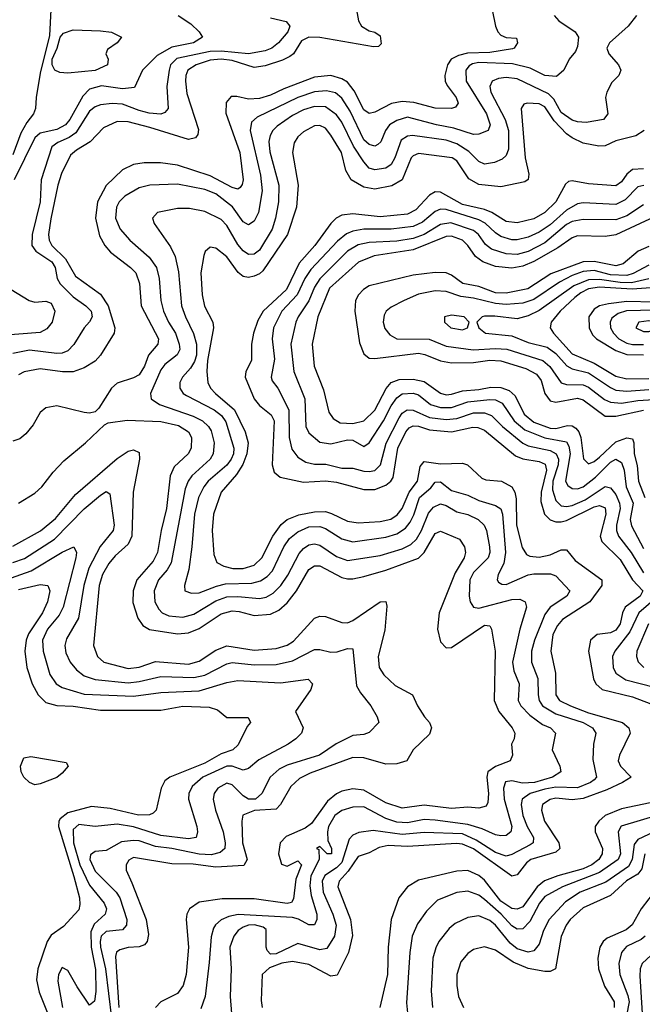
# Model space of a CAD drawing. Header units: inches. Extents: x 990535 to 1117859, y 769386 to 892122.
# Tile 579 of 656: x 1080815 to 1083086, y 813661 to 817254. Entities that reach past the tile are written whole.
import ezdxf

# ---------------------------------------------------------------- set-up
doc = ezdxf.new("R2010")
doc.units = ezdxf.units.IN
doc.header["$MEASUREMENT"] = 0
doc.layers.add('B0881', color=7, linetype='Continuous')

msp = doc.modelspace()

# ---------------------------------------------------------------- linework, layer by layer
at = {"layer": 'B0881', "color": 5}
for points, elevation in [([(1082538.6, 817290), (1082550.1, 817230.2), (1082559, 817210), (1082570, 817198), (1082590, 817188.6), (1082626.7, 817186.7), (1082631, 817170), (1082618.3, 817150), (1082612.1, 817147.9), (1082530, 817133.8), (1082448, 817132), (1082416, 817124), (1082388.9, 817110), (1082375.5, 817090), (1082365.2, 817050), (1082366.6, 817030), (1082373.6, 817013.6), (1082406.7, 816970), (1082414, 816950), (1082404.8, 816935.2), (1082390.5, 816929.5), (1082330, 816931.2), (1082252.4, 816952.4), (1082210, 816955.9), (1082171.3, 816948.7), (1082110, 816917.2), (1082090, 816912.3), (1082070, 816925.4), (1082034.5, 816994.5), (1082010, 817026.2), (1081990, 817038.7), (1081950, 817049.9), (1081890, 817043.9), (1081778.2, 817001.8), (1081730, 816978.1), (1081690, 816966.2), (1081650, 816964.1), (1081606.3, 816973.7), (1081586.5, 816973.5), (1081568, 816952), (1081567.1, 816912.9), (1081618.3, 816770), (1081630.1, 816670.1), (1081626.8, 816653.2), (1081618.7, 816641.3), (1081610, 816635.2), (1081590, 816642.2), (1081510, 816684.7), (1081390, 816723.6), (1081328.1, 816731.9), (1081268.5, 816731.5), (1081230, 816726.2), (1081190, 816706.5), (1081130, 816649.5), (1081098.4, 816590), (1081091.5, 816530), (1081105.4, 816465.4), (1081125.6, 816430), (1081146.2, 816406.2), (1081219.5, 816350), (1081238.9, 816330), (1081252, 816292), (1081257.6, 816210), (1081321.7, 816090), (1081319.3, 816070), (1081284.5, 816030), (1081270, 815989.2), (1081250, 815958.5), (1081230, 815946.7), (1081170, 815927.7), (1081149.7, 815910), (1081104, 815836), (1081090, 815822.8), (1081070, 815818.5), (1081050, 815820.9), (1080950, 815845.3), (1080910, 815837.8), (1080890, 815820.2), (1080864.2, 815775.8), (1080837.5, 815742.5), (1080815.1, 815724.9), (1080790, 815716)], 2720), ([(1080927.8, 817290), (1080923.6, 817196.4), (1080890, 817059.3), (1080874.4, 816970), (1080872.4, 816930), (1080865.3, 816910), (1080840.6, 816879.4), (1080819.4, 816840.6), (1080790, 816760.7)], 2620), ([(1081392.4, 817270), (1081439, 817239), (1081469.4, 817209.4), (1081481.2, 817190), (1081448.4, 817170), (1081370, 817154.2), (1081316.2, 817123.8), (1081262.6, 817070), (1081233.8, 817006.2), (1081190, 817002.2), (1081113.1, 817013.1), (1081070, 817000.9), (1081044.9, 816975.1), (1080997.6, 816890), (1080981.7, 816870), (1080950, 816853.4), (1080890, 816840.1), (1080870, 816823), (1080794.5, 816670)], 2640), ([(1082043.6, 817290), (1082050.3, 817250), (1082062, 817230), (1082090, 817213.2), (1082110, 817209.1), (1082130, 817194.9), (1082133.7, 817166.3), (1082123.4, 817156.6), (1082105.4, 817154.6), (1081910, 817189.7), (1081870, 817190.7), (1081843.2, 817176.8), (1081813, 817130), (1081800.1, 817119.9), (1081773.4, 817106.6), (1081710, 817085.9), (1081670, 817080.1), (1081590, 817104.7), (1081550, 817109.7), (1081510, 817106), (1081458.4, 817090), (1081427.9, 817070), (1081420.5, 817050), (1081419.3, 817030), (1081425, 816985), (1081466.5, 816853.5), (1081464.6, 816835.4), (1081456.6, 816823.4), (1081430, 816816.9), (1081290, 816861.2), (1081210, 816880.9), (1081170, 816882.2), (1081120.9, 816859.1), (1081071.3, 816808.7), (1081021.7, 816778.3), (1081000.7, 816759.3), (1080967.5, 816692.5), (1080953.7, 816650), (1080927.8, 816527.8), (1080920.1, 816470), (1080922.1, 816450), (1080932.2, 816430), (1080981.3, 816381.3), (1081018.4, 816318.4), (1081110, 816252.6), (1081137.1, 816210), (1081161.5, 816130), (1081159.8, 816110), (1081109.6, 816030), (1081090, 816008.6), (1081050, 815983.9), (1081010, 815969.2), (1080971.2, 815968.8), (1080890, 815979.9), (1080831.4, 815968.6), (1080810, 815958.1)], 2680), ([(1082764.5, 817270), (1082781.6, 817250), (1082841.2, 817210), (1082852.8, 817190), (1082850, 817156), (1082841.8, 817138.1), (1082819.5, 817110), (1082800.3, 817070), (1082773.4, 817046.6), (1082730, 817049.9), (1082677.2, 817077.2), (1082613, 817093), (1082490, 817097.6), (1082466.8, 817093.2), (1082454.2, 817085.8), (1082441.8, 817070), (1082443.8, 817030), (1082517.3, 816910), (1082531.3, 816870), (1082523.2, 816850), (1082490, 816835.9), (1082470, 816835.7), (1082398.5, 816858.5), (1082335, 816870), (1082230, 816898.5), (1082190, 816886.6), (1082163.8, 816870), (1082148.8, 816850), (1082131.6, 816808.4), (1082121.3, 816798.7), (1082110, 816793.1), (1082090, 816798.1), (1082070, 816815.3), (1082020.6, 816920.6), (1081990, 816967.7), (1081967.2, 816987.2), (1081934.2, 816994.2), (1081890, 816990.7), (1081829.3, 816970.7), (1081681.3, 816898.7), (1081660.3, 816879.7), (1081655.3, 816850), (1081693.1, 816686.9), (1081699, 816630), (1081685.6, 816550), (1081670, 816518.4), (1081650, 816505.6), (1081630, 816516.3), (1081590.7, 816570.7), (1081530, 816619.1), (1081490, 816633.9), (1081390, 816654.5), (1081290, 816650.3), (1081250, 816640.1), (1081197.9, 816610), (1081178.2, 816590), (1081168, 816570), (1081164.3, 816530), (1081181.6, 816490), (1081216.4, 816450), (1081287.6, 816387.6), (1081313.3, 816350), (1081323.5, 816310), (1081329.7, 816230), (1081339.9, 816190), (1081357.1, 816150), (1081382.6, 816110), (1081396.4, 816070), (1081398.9, 816050), (1081389.1, 816030.9), (1081343.8, 815996.2), (1081330, 815976.5), (1081292, 815890), (1081294.5, 815870), (1081325, 815850), (1081447.8, 815807.8), (1081481.4, 815790), (1081503.1, 815770), (1081513.4, 815753.4), (1081523.9, 815710), (1081520.5, 815670), (1081509.7, 815650), (1081442.9, 815590), (1081429.3, 815570.6), (1081417.9, 815542.1), (1081367.3, 815272.7), (1081353.3, 815246.7), (1081321.5, 815210), (1081304.9, 815170), (1081307.9, 815130), (1081322.5, 815102.5), (1081334.4, 815090), (1081358.3, 815078.3), (1081410, 815073.6), (1081450, 815084.5), (1081530, 815133.2), (1081570, 815147.5), (1081610, 815149.3), (1081690, 815141.9), (1081713.3, 815146.7), (1081739, 815161), (1081767.7, 815190), (1081792.5, 815227.5), (1081833.7, 815306.3), (1081850, 815325), (1081870, 815337.4), (1081890, 815341.4), (1081910, 815337), (1081970, 815295.1), (1082010, 815281), (1082130, 815299.1), (1082210, 815323.5), (1082241.2, 815338.8), (1082262, 815358), (1082280.5, 815390), (1082306.6, 815453.4), (1082324.3, 815475.7), (1082350, 815487.2), (1082370, 815481.7), (1082410, 815458.5), (1082450, 815448.4), (1082487.8, 815430), (1082509.5, 815410), (1082517.1, 815390), (1082529.1, 815330), (1082530.1, 815310), (1082524.3, 815290), (1082470, 815236.7), (1082456.7, 815210), (1082454.1, 815150), (1082458.3, 815130), (1082470, 815110.2), (1082490, 815106.7), (1082610, 815138.6), (1082639.1, 815139.1), (1082658.7, 815130), (1082663.8, 815110), (1082639, 815030), (1082612.5, 814910), (1082617.9, 814877.9), (1082637.2, 814830), (1082632.9, 814770), (1082643.1, 814750), (1082675.9, 814715.9), (1082722.5, 814682.5), (1082751, 814670), (1082769.4, 814650), (1082757.7, 814590), (1082785, 814530), (1082789.3, 814510), (1082759, 814490), (1082692.2, 814470), (1082648.4, 814468.4), (1082610, 814477.1), (1082586.8, 814473.2), (1082579.9, 814450), (1082582.3, 814410), (1082610.1, 814310), (1082606.1, 814290), (1082590, 814277.6), (1082570, 814275.6), (1082550, 814279.9), (1082501.6, 814301.6), (1082450, 814317.1), (1082330, 814333.2), (1082290, 814336), (1082230, 814323.4), (1082190, 814326), (1082150, 814339.3), (1082070, 814381.9), (1082030, 814380.9), (1081990, 814368.5), (1081963.9, 814350), (1081941.1, 814310), (1081937.1, 814290), (1081938.7, 814258.7), (1081952.8, 814230), (1081952.1, 814210), (1081936, 814210), (1081910, 814236.9), (1081897.3, 814230), (1081905.8, 814225.8), (1081907.3, 814190), (1081877.2, 814130), (1081873.4, 814093.4), (1081877.6, 814057.6), (1081898.3, 813990), (1081898.4, 813970), (1081890, 813950.8), (1081870, 813950.9), (1081831.8, 813971.8), (1081810, 813978.4), (1081611.2, 813988.8), (1081578, 813982), (1081550.1, 813969.9), (1081528.7, 813951.3), (1081521.3, 813938.7), (1081512.7, 813907.3), (1081506.5, 813813.5), (1081490.9, 813689.1), (1081476, 813644)], 2740), ([(1083064.3, 817270), (1083034.3, 817230), (1082965.9, 817170), (1082956.3, 817150), (1082963.5, 817130), (1082999.8, 817090), (1083008.3, 817070), (1083000.9, 817050), (1082974.8, 817025.2), (1082956.3, 816990), (1082952.2, 816970), (1082960.6, 816910), (1082944.9, 816890), (1082880.8, 816879.2), (1082850, 816881.2), (1082830, 816887.7), (1082790, 816915.5), (1082763.9, 816963.9), (1082744.1, 816984.1), (1082630, 817038.6), (1082590, 817043.3), (1082561, 817039), (1082538, 817030), (1082530.1, 817009.9), (1082533.3, 816990), (1082585.7, 816890), (1082597.8, 816850), (1082598.2, 816781.8), (1082590, 816758.5), (1082574.9, 816745.1), (1082547.3, 816732.7), (1082510, 816727.2), (1082490, 816736.6), (1082453, 816773), (1082410, 816801.5), (1082370, 816814.8), (1082248.3, 816831.7), (1082230, 816829.6), (1082205.8, 816814.2), (1082183.3, 816750), (1082170, 816726.2), (1082150, 816712), (1082110, 816705.8), (1082090, 816712.3), (1082070, 816734.9), (1082032.6, 816792.6), (1081990, 816879.9), (1081970, 816907.2), (1081930, 816936.1), (1081890, 816937.2), (1081850, 816925.3), (1081810, 816904.6), (1081754.1, 816865.9), (1081737.8, 816850), (1081728.3, 816831.7), (1081723.4, 816810), (1081727.5, 816772.5), (1081760.2, 816650), (1081758.6, 816590), (1081748.5, 816530), (1081736.1, 816490), (1081690, 816412.9), (1081670, 816398.1), (1081650, 816397.7), (1081630, 816411.2), (1081610, 816433.2), (1081570, 816502.7), (1081550, 816525), (1081490, 816554.7), (1081434.8, 816565.2), (1081390, 816565.6), (1081318, 816550), (1081298.9, 816530), (1081305.2, 816510), (1081364.8, 816424.8), (1081382.4, 816390), (1081394.3, 816334.3), (1081405.6, 816210), (1081419.5, 816170), (1081449.1, 816109.1), (1081459.9, 816070), (1081459.5, 816030), (1081452.7, 816007.3), (1081437.4, 815982.6), (1081408.3, 815950), (1081398.9, 815930), (1081399.2, 815910), (1081411.7, 815890), (1081422.7, 815882.7), (1081524.6, 815830), (1081551.5, 815810), (1081566.4, 815786.4), (1081595.6, 815690), (1081594.5, 815670), (1081586.7, 815650), (1081570, 815628.6), (1081502.6, 815570), (1081486.8, 815550), (1081466.7, 815510), (1081452.2, 815450), (1081442.8, 815330), (1081431.8, 815248.2), (1081416, 815190), (1081417.4, 815170), (1081441.4, 815161.4), (1081470, 815162.5), (1081532.8, 815187.2), (1081565.1, 815194.9), (1081661.8, 815198.2), (1081693.7, 815206.3), (1081717.7, 815222.3), (1081736.5, 815243.5), (1081778.5, 815330), (1081799.5, 815360.5), (1081830, 815385.5), (1081870, 815403.2), (1081910, 815404.8), (1081930, 815397.3), (1081990, 815359.7), (1082030, 815349), (1082150, 815366), (1082190, 815378), (1082221.7, 815398.3), (1082239.7, 815420.3), (1082252.9, 815447.1), (1082272.8, 815510), (1082314.6, 815545.4), (1082330, 815566.6), (1082350, 815567.1), (1082390, 815535.8), (1082450, 815518.7), (1082490, 815499.8), (1082550, 815481), (1082569.4, 815469.4), (1082575.9, 815450), (1082587.3, 815310), (1082580.9, 815270), (1082559.8, 815230), (1082556.3, 815210), (1082561.7, 815201.7), (1082574, 815194), (1082590, 815193.6), (1082670, 815228.3), (1082690, 815232.1), (1082751.7, 815231.7), (1082770, 815225), (1082821.9, 815170), (1082810.8, 815150), (1082749.4, 815110.6), (1082730, 815084.1), (1082692.2, 814990), (1082682.4, 814950), (1082681.5, 814910), (1082704.8, 814850), (1082706.6, 814790), (1082710.4, 814770), (1082722.4, 814750), (1082770, 814720.8), (1082870, 814689), (1082904.7, 814670), (1082916.2, 814650), (1082907.8, 814610), (1082906, 814554), (1082918.8, 814490), (1082910, 814480.2), (1082896.6, 814470), (1082849.4, 814450.6), (1082770, 814453.3), (1082730, 814446), (1082677.3, 814430), (1082648.1, 814410), (1082643.7, 814390), (1082650.6, 814350), (1082665.6, 814310), (1082689.3, 814270), (1082687.9, 814250), (1082677.3, 814242.7), (1082610, 814207.3), (1082590, 814201.7), (1082550, 814215.5), (1082480.1, 814260.1), (1082430, 814282.7), (1082290, 814288.3), (1082210, 814280.4), (1082104.6, 814295.4), (1082051.5, 814288.5), (1082030, 814278), (1082016.4, 814263.6), (1081990, 814178.7), (1081970, 814159.1), (1081928.4, 814131.6), (1081917.9, 814110), (1081921.6, 814070), (1081956.8, 813990), (1081969.1, 813950), (1081962.6, 813910), (1081934.7, 813865.3), (1081910, 813860.1), (1081830, 813883.4), (1081750, 813845.3), (1081730, 813844.1), (1081717.5, 813857.5), (1081714, 813870), (1081713.6, 813933.6), (1081702.9, 813942.9), (1081671.3, 813951.3), (1081650, 813950), (1081630, 813942.6), (1081612.2, 813930), (1081595.7, 813910), (1081581.7, 813870), (1081586.8, 813790), (1081582.2, 813690), (1081587.9, 813627.9)], 2760), ([(1081730, 817260.5), (1081787.3, 817247.3), (1081799.8, 817230), (1081792.5, 817210), (1081759.2, 817170), (1081735, 817150), (1081710, 817140.7), (1081650, 817129.3), (1081550, 817139.4), (1081510, 817138.5), (1081387.4, 817112.6), (1081364.8, 817090), (1081359.7, 817070), (1081351.3, 817010), (1081355.8, 816930), (1081344.8, 816915.2), (1081330, 816909.9), (1081286.7, 816913.3), (1081250, 816922.2), (1081190, 816945.4), (1081152.1, 816947.9), (1081110, 816943.1), (1081090, 816935.6), (1081070, 816920.7), (1081019, 816841), (1080995.5, 816824.5), (1080953.6, 816806.4), (1080932.1, 816790), (1080892.6, 816670), (1080890, 816589.4), (1080860.6, 816470), (1080859.6, 816430), (1080873.2, 816410), (1080931.4, 816370), (1080944, 816350), (1080951, 816310), (1080961.9, 816290), (1081010, 816243), (1081056.3, 816210), (1081075.9, 816190), (1081078.9, 816170), (1081070, 816152.1), (1081050.5, 816129.5), (1081011.7, 816068.3), (1080990, 816045.6), (1080970, 816037.6), (1080950, 816036), (1080850, 816048.3), (1080790, 816036)], 2660), ([(1083092.7, 816850), (1083063, 816830), (1082990, 816811.8), (1082950, 816794.2), (1082927.3, 816792.7), (1082870, 816803.5), (1082830, 816822.7), (1082810, 816837.6), (1082764.9, 816884.9), (1082730, 816936.3), (1082710, 816946.5), (1082665.5, 816950), (1082653.8, 816946.2), (1082643.9, 816930), (1082659.1, 816750), (1082671.9, 816690), (1082669.6, 816670.4), (1082657.6, 816662.4), (1082570, 816644.7), (1082490, 816652.9), (1082453.5, 816673.5), (1082410, 816739.1), (1082392.4, 816750), (1082270, 816765.7), (1082250, 816757.9), (1082243.3, 816750), (1082210, 816669.5), (1082171.8, 816648.2), (1082110, 816636), (1082070, 816643.3), (1082023.5, 816670), (1082004, 816704), (1081988.2, 816770), (1081950, 816833.1), (1081930, 816857.7), (1081910, 816867.7), (1081890, 816866.6), (1081850, 816844.7), (1081830, 816827.2), (1081815.5, 816804.5), (1081810.1, 816769.9), (1081831, 816650), (1081824.1, 816570), (1081791.3, 816470), (1081702.3, 816337.7), (1081690, 816326.5), (1081670, 816317.7), (1081650, 816313.9), (1081630, 816317), (1081611.7, 816331.7), (1081570, 816388.3), (1081530, 816420.7), (1081510, 816423.5), (1081491.8, 816408.2), (1081486.1, 816393.9), (1081475.8, 816330), (1081480.9, 816250), (1081489.1, 816209.1), (1081519.3, 816150), (1081521.9, 816130), (1081500.4, 816010), (1081497.4, 815970), (1081501.2, 815930), (1081510.9, 815910), (1081528.8, 815890), (1081598.8, 815830), (1081636.8, 815750), (1081647.8, 815710), (1081642.8, 815670), (1081628.6, 815631.4), (1081605.1, 815594.9), (1081550, 815529.8), (1081522, 815450), (1081516.5, 815390), (1081522.6, 815302.7), (1081533.5, 815273.5), (1081559.6, 815259.6), (1081591.9, 815251.9), (1081630, 815251.9), (1081670, 815264.1), (1081697.5, 815290), (1081738, 815370), (1081768.4, 815411.6), (1081790.2, 815429.8), (1081833.3, 815446.7), (1081890, 815458.4), (1081930, 815459.2), (1081952.5, 815452.5), (1082010, 815423.8), (1082050, 815418.5), (1082130, 815422.5), (1082168.1, 815431.9), (1082192.3, 815447.7), (1082210, 815470), (1082235, 815530), (1082265.4, 815570), (1082275.9, 815624.1), (1082290, 815642.4), (1082350, 815633.7), (1082430, 815635.3), (1082448.8, 815630), (1082500.5, 815580.5), (1082515.3, 815575.3), (1082572.8, 815570), (1082610.6, 815550), (1082621.6, 815530), (1082626.1, 815506.1), (1082627.6, 815410), (1082648, 815328), (1082663, 815303), (1082676, 815296), (1082710, 815292.9), (1082750, 815301.5), (1082790, 815320.1), (1082810, 815319), (1082841.1, 815281.1), (1082938.7, 815210), (1082938.4, 815190), (1082894.6, 815130), (1082794.7, 815065.3), (1082776.3, 815043.7), (1082759.6, 815010), (1082752.1, 814950), (1082769.1, 814869.1), (1082770.1, 814790), (1082784, 814770), (1082823.7, 814750), (1082890, 814725), (1083013.3, 814690), (1083037.4, 814670), (1083041.7, 814650), (1083002.9, 814570), (1082998.2, 814550), (1083006.1, 814530), (1083045, 814490), (1083013.5, 814470), (1082956.6, 814443.4), (1082870, 814412.5), (1082830, 814406.7), (1082770, 814413), (1082750, 814408.1), (1082722.3, 814390), (1082717.8, 814370), (1082728.8, 814330), (1082781.6, 814250), (1082785, 814230), (1082770, 814216.7), (1082678.8, 814190), (1082663, 814177), (1082630, 814133.3), (1082610, 814128.9), (1082470, 814228.1), (1082430, 814245.6), (1082408.2, 814248.2), (1082230, 814237.1), (1082159, 814241), (1082126.3, 814233.7), (1082090, 814214), (1082050, 814200.9), (1082013.2, 814146.8), (1081979.6, 814110), (1081975.6, 814090), (1082021.4, 813970), (1082028.3, 813911.7), (1082013.8, 813850), (1081972.6, 813767.4), (1081950, 813763.5), (1081870, 813806.5), (1081810, 813817.9), (1081771.2, 813811.2), (1081726.4, 813793.6), (1081698.9, 813770), (1081695.1, 813675.1), (1081699.3, 813650)], 2780), ([(1083090.1, 816709.9), (1083050, 816707), (1083030, 816690.8), (1083010, 816662.4), (1082990, 816648), (1082890, 816655.6), (1082830, 816666.3), (1082816.5, 816663.5), (1082805.5, 816654.5), (1082770.1, 816590), (1082731, 816550), (1082690, 816527.1), (1082630, 816512.5), (1082590, 816517.6), (1082537.6, 816550), (1082510, 816561.1), (1082430, 816579.6), (1082350, 816625.3), (1082330, 816625.6), (1082310, 816614), (1082259.7, 816560.3), (1082230, 816544), (1082130, 816535.1), (1082030, 816546), (1081990, 816540.9), (1081969.8, 816530.2), (1081949.3, 816510.7), (1081891, 816430), (1081834.7, 816365.3), (1081787.7, 816270), (1081702.9, 816190), (1081683.4, 816156.5), (1081667.6, 816110), (1081660.8, 816070), (1081660.1, 816010), (1081639.3, 815970), (1081636.8, 815950), (1081670.1, 815870), (1081690, 815846.6), (1081732.4, 815812.4), (1081743.4, 815790), (1081736.1, 815630), (1081743.4, 815603.4), (1081764.9, 815584.9), (1081850, 815566.1), (1081930, 815570.9), (1081970, 815567), (1082070, 815539.4), (1082110, 815539.4), (1082150, 815555.2), (1082168.3, 815570), (1082176.6, 815583.4), (1082194.6, 815690), (1082223.2, 815750), (1082235.4, 815764.6), (1082250, 815771.6), (1082269.7, 815770.3), (1082310, 815758), (1082390, 815749.6), (1082467.4, 815767.4), (1082486.3, 815766.3), (1082510, 815756.3), (1082623.1, 815663.1), (1082650, 815651.1), (1082710, 815641.9), (1082732.1, 815632.1), (1082736.9, 815610), (1082716.7, 815530), (1082716.3, 815496.3), (1082729.4, 815450), (1082750, 815429), (1082770, 815421.8), (1082790, 815421.6), (1082810, 815427), (1082910, 815476.2), (1082930, 815481.4), (1082950, 815472.9), (1082953.2, 815450), (1082932.4, 815370), (1082938.8, 815350), (1083004.8, 815284.8), (1083050.2, 815210.2), (1083087.8, 815170), (1083078.7, 815150), (1083023.7, 815110), (1083013.5, 815090), (1083005.1, 815050), (1082990, 815026.3), (1082970, 815016.1), (1082921.8, 815010), (1082897.5, 814990), (1082889.3, 814950), (1082908.3, 814848.4), (1082916.1, 814830), (1082940.2, 814810), (1083050, 814782.9), (1083117.1, 814757.1)], 2820), ([(1083091.4, 816648.6), (1083070, 816644.3), (1083023.1, 816596.9), (1082990, 816580.2), (1082870, 816585.3), (1082850, 816582.7), (1082810, 816558.9), (1082750, 816505.1), (1082710, 816478.2), (1082670, 816460.6), (1082630, 816451.2), (1082610, 816451.1), (1082570, 816463.5), (1082550, 816475.9), (1082512.2, 816512.2), (1082490, 816523.7), (1082370, 816561.8), (1082350, 816563.2), (1082330, 816554.7), (1082284.6, 816515.4), (1082250, 816499.8), (1082170, 816490.2), (1082069.8, 816490.2), (1082030, 816482.9), (1082007.5, 816472.5), (1081973.7, 816446.3), (1081877.3, 816342.7), (1081855.2, 816310), (1081827.4, 816250), (1081771.4, 816190), (1081740.4, 816130), (1081736.1, 816090), (1081744.6, 816015.4), (1081732.3, 815950), (1081736.2, 815936.2), (1081756.8, 815910), (1081796.1, 815830), (1081798.1, 815730), (1081807.4, 815687.4), (1081830, 815657.5), (1081859.1, 815639.1), (1081890, 815632), (1081931.9, 815631.9), (1081990, 815617.7), (1082030, 815617.7), (1082070, 815606.8), (1082090, 815604.9), (1082110, 815609.3), (1082130.7, 815629.4), (1082151.1, 815708.9), (1082198.9, 815801.1), (1082210, 815818.5), (1082227.8, 815830), (1082250, 815829.4), (1082310, 815802.2), (1082370, 815794.6), (1082410, 815799), (1082470, 815819), (1082510, 815819.8), (1082535.8, 815810), (1082575.8, 815770), (1082650, 815708.2), (1082670, 815698.9), (1082750, 815681.5), (1082772.2, 815670), (1082780.6, 815650), (1082779.4, 815630), (1082760, 815570), (1082758.5, 815538.5), (1082770, 815500.1), (1082790, 815480.5), (1082810, 815477.1), (1082830, 815481.7), (1082877.6, 815502.4), (1082950, 815550.4), (1082970, 815545.8), (1082990, 815521.4), (1083003, 815490), (1083005.4, 815470), (1082992.1, 815410), (1082992.2, 815390), (1082998.8, 815370), (1083046, 815310), (1083090, 815236)], 2840), ([(1083090, 816578.1), (1083030, 816538.9), (1082990, 816524), (1082870, 816524.4), (1082830, 816517.3), (1082810, 816506.6), (1082730, 816440), (1082670, 816407.7), (1082630, 816397.4), (1082590, 816399.5), (1082536.4, 816416.4), (1082513.6, 816433.6), (1082488.2, 816470), (1082470, 816485), (1082387.4, 816512.6), (1082350, 816507.1), (1082290.8, 816470), (1082250, 816455.4), (1082190, 816446), (1082090, 816441), (1082050, 816432.7), (1082010, 816409.2), (1081910, 816308.1), (1081890, 816278.3), (1081870, 816227.7), (1081830.1, 816170), (1081821.8, 816150), (1081803.5, 816070), (1081814.7, 815970), (1081855.1, 815870), (1081858.5, 815770), (1081870, 815746.3), (1081910, 815712.7), (1081950, 815705.8), (1082010, 815721.4), (1082030, 815720.1), (1082070, 815696.6), (1082090, 815710.1), (1082142.1, 815790), (1082170, 815845.6), (1082190, 815874.7), (1082210, 815888.5), (1082250, 815891.7), (1082270, 815884.6), (1082312.8, 815850), (1082350, 815838.4), (1082390, 815839.4), (1082450, 815859.3), (1082530, 815868.6), (1082550, 815867), (1082574.4, 815854.4), (1082618.3, 815790), (1082657.5, 815757.5), (1082730, 815727.8), (1082810, 815714), (1082818.4, 815698.4), (1082822.3, 815670), (1082805.5, 815570), (1082814.6, 815554.6), (1082830, 815543.4), (1082850, 815542), (1082870, 815548.9), (1082914.9, 815585.1), (1082970, 815639), (1082990, 815650.1), (1083010, 815638.6), (1083019.8, 815610), (1083027, 815550), (1083052.2, 815490), (1083042.1, 815430), (1083047.2, 815407.2), (1083090, 815324.2)], 2860), ([(1083130, 816534.7), (1082990, 816469.4), (1082950, 816462.6), (1082850, 816465.2), (1082830, 816458.5), (1082778.3, 816421.7), (1082690, 816371.4), (1082650, 816355), (1082610, 816347.3), (1082550, 816353.2), (1082504.8, 816370), (1082477.3, 816390), (1082449.9, 816430), (1082430, 816449.1), (1082390, 816463.9), (1082370, 816463), (1082250, 816414.5), (1082107.3, 816392.7), (1082050.8, 816369.2), (1081945.5, 816274.5), (1081901.8, 816170), (1081881.6, 816070), (1081889.2, 815990), (1081923.1, 815903.1), (1081942.5, 815822.5), (1081958.8, 815798.8), (1081983.3, 815783.3), (1082030, 815780.5), (1082070, 815790.9), (1082110.7, 815829.3), (1082151.4, 815908.6), (1082169.8, 815930.2), (1082199.3, 815940.7), (1082250, 815942.8), (1082290, 815933.5), (1082350, 815891.4), (1082370, 815885.7), (1082390, 815887.5), (1082430, 815900.3), (1082490, 815904.3), (1082533.6, 815913.6), (1082570, 815911.9), (1082600.4, 815900.4), (1082622, 815882), (1082654.8, 815814.8), (1082690, 815784.9), (1082750, 815763.2), (1082770, 815762.9), (1082813, 815773), (1082830, 815772.5), (1082843.7, 815763.7), (1082854.9, 815750), (1082862.3, 815730), (1082871.8, 815651.8), (1082890, 815633.6), (1082910, 815642.1), (1082930, 815657.6), (1082990, 815713.4), (1083030, 815728.8), (1083050, 815725.1), (1083055.7, 815710), (1083055.9, 815670), (1083066.7, 815626.7), (1083072.5, 815570), (1083095.6, 815510)], 2880), ([(1083110, 816426.7), (1083070.5, 816409.5), (1083016.5, 816363.5), (1082990, 816355.5), (1082910, 816371.6), (1082870, 816370.9), (1082752.8, 816327.2), (1082668, 816272), (1082590, 816255.6), (1082550, 816257), (1082490, 816280.8), (1082431.7, 816291.7), (1082390, 816321.7), (1082370, 816330.6), (1082330, 816331.9), (1082250, 816321.8), (1082090, 816282.5), (1082069, 816270), (1082050.5, 816250), (1082040.1, 816230), (1082037.5, 816190), (1082054.5, 816074.5), (1082070, 816034.4), (1082090, 816019.2), (1082110, 816018.1), (1082270, 816036.9), (1082292.6, 816032.6), (1082350, 816009.8), (1082390, 816001.6), (1082470, 816003.5), (1082530, 816011.5), (1082570, 816009.3), (1082661, 815981), (1082700, 815960), (1082717.4, 815937.4), (1082730.8, 815890), (1082750, 815863.1), (1082770, 815858.8), (1082850, 815873.4), (1082870, 815866.6), (1082950, 815807), (1082990, 815807.1), (1083090, 815828.7)], 2920), ([(1083110, 816357.9), (1083052.4, 816327.6), (1083030, 816320.7), (1082970, 816323.1), (1082910, 816338.4), (1082870, 816335), (1082830, 816320.8), (1082783.8, 816296.2), (1082690, 816233), (1082650, 816220.1), (1082590, 816215.1), (1082550, 816219), (1082470, 816237.7), (1082423.5, 816243.5), (1082370, 816262.4), (1082330, 816264.5), (1082270, 816252.4), (1082217.6, 816230), (1082170, 816205.4), (1082151.1, 816190), (1082144, 816176), (1082140.7, 816150), (1082147.3, 816127.3), (1082164.7, 816104.7), (1082190, 816090.1), (1082308.7, 816088.7), (1082370, 816062.3), (1082469, 816049), (1082550, 816054.5), (1082591.3, 816051.3), (1082723.3, 816010), (1082748.9, 815988.9), (1082790, 815928.4), (1082810, 815922.6), (1082870, 815921.5), (1082890, 815912.8), (1082948.6, 815868.6), (1082970, 815858.3), (1083010, 815854.2), (1083070, 815865), (1083127.6, 815867.6)], 2940), ([(1083110, 816308.4), (1083046.6, 816293.4), (1083005.1, 816294.9), (1082930, 816306.1), (1082890, 816304.5), (1082836.6, 816283.4), (1082710, 816193.1), (1082670, 816173.3), (1082630, 816162.4), (1082547.8, 816172.2), (1082510, 816172.3), (1082502.3, 816170), (1082482.4, 816150), (1082490.2, 816130), (1082514.6, 816110), (1082610, 816100.1), (1082670, 816076.4), (1082739, 816059), (1082770, 816035.9), (1082810.8, 815990.8), (1082830, 815980.2), (1082890, 815965.6), (1082970, 815911.4), (1082990, 815902.5), (1083030, 815898.1), (1083110, 815904.1)], 2960), ([(1080783.4, 816270), (1080848.9, 816229), (1080870, 816223.4), (1080910, 816227.4), (1080930, 816219.3), (1080943.5, 816190), (1080933.4, 816150), (1080914, 816126), (1080890, 816112.8), (1080750, 816101.1)], 2640), ([(1083170, 816279.2), (1083049.2, 816270.7), (1082930, 816278), (1082890, 816271.6), (1082862.1, 816257.9), (1082839.7, 816240.3), (1082786.1, 816190), (1082753.8, 816150), (1082750.1, 816130), (1082761.7, 816110), (1082830, 816034.2), (1082910, 816000.8), (1082990, 815953.5), (1083030, 815943.2), (1083110, 815945)], 2980), ([(1083130, 816223.6), (1083030, 816225.2), (1082962.3, 816217.7), (1082929.9, 816210.1), (1082910, 816198.3), (1082891.2, 816170), (1082892.7, 816130), (1082904.6, 816104.6), (1082918.9, 816090), (1082990, 816046.9), (1083030, 816032.1), (1083090, 816030.6)], 3020), ([(1083130, 816194.5), (1083028.3, 816191.7), (1082997.6, 816182.4), (1082974.5, 816165.5), (1082968.8, 816150), (1082970.1, 816130), (1082980.6, 816110), (1082999.9, 816090), (1083030, 816074.2), (1083050, 816069.2), (1083090, 816068.7)], 3040), ([(1080810, 815489.3), (1080870, 815525.9), (1080895.8, 815550), (1080936.6, 815603.4), (1080975.5, 815644.5), (1081055.4, 815710), (1081123.9, 815776.1), (1081137.3, 815782.7), (1081207.2, 815792.8), (1081330, 815787.4), (1081393.7, 815773.7), (1081430.5, 815750.5), (1081441.3, 815730), (1081440.6, 815690), (1081429, 815670), (1081378.1, 815621.9), (1081363.6, 815590), (1081350.1, 815470.1), (1081330.3, 815390), (1081317.9, 815310), (1081301.2, 815278.8), (1081242.4, 815210), (1081228.3, 815170), (1081227.5, 815127.5), (1081245.2, 815070), (1081263.7, 815043.6), (1081288.3, 815028.3), (1081390, 815013.4), (1081430, 815017.1), (1081470, 815032.6), (1081550, 815086.5), (1081590, 815097), (1081615, 815095), (1081670, 815080.2), (1081730, 815084.4), (1081760.6, 815099.4), (1081790, 815126.3), (1081824.2, 815170), (1081870, 815247.5), (1081890, 815260.7), (1081910, 815260.6), (1081990, 815219), (1082010, 815214.1), (1082030, 815213.7), (1082070, 815222.1), (1082150, 815245), (1082270, 815289.5), (1082290.2, 815310), (1082330, 815378.6), (1082350, 815387.3), (1082418.7, 815358.8), (1082437.2, 815330), (1082441.5, 815310), (1082436.3, 815290), (1082403.9, 815236.1), (1082345.4, 815090), (1082339.2, 815030), (1082350, 814984.2), (1082370, 814962.3), (1082390, 814962.6), (1082510, 815044.2), (1082530, 815042.3), (1082536.3, 815030), (1082549.6, 814949.6), (1082546.2, 814770), (1082563.1, 814730), (1082610.8, 814670), (1082621, 814650), (1082618.2, 814630), (1082608.4, 814610), (1082612.3, 814570), (1082603.8, 814550), (1082550, 814529.1), (1082522, 814510), (1082519, 814490), (1082525.3, 814430), (1082522.1, 814397.9), (1082515.9, 814384.1), (1082490, 814376.6), (1082450, 814380.5), (1082390, 814375.4), (1082290, 814387.6), (1082210, 814377.4), (1082150, 814395.9), (1082070, 814443), (1082030, 814447.2), (1081990, 814438.4), (1081970, 814429), (1081937.2, 814402.8), (1081879.7, 814320.3), (1081855.8, 814304.2), (1081786.4, 814273.6), (1081764.6, 814250), (1081758.7, 814210), (1081770, 814172.5), (1081790, 814164.8), (1081830, 814184.3), (1081842.7, 814170), (1081821.7, 814118.3), (1081813.4, 814046.6), (1081806.9, 814033.1), (1081790, 814028.5), (1081670, 814045.8), (1081553.5, 814046.5), (1081470, 814033.7), (1081434.2, 814010), (1081424.8, 813990), (1081422.6, 813970), (1081430.5, 813870), (1081421.6, 813770), (1081411.5, 813730), (1081390, 813700.5), (1081330.1, 813669.9), (1081310.6, 813649.4)], 2720), ([(1080790, 815332.9), (1080890.9, 815389.1), (1080945.5, 815434.5), (1081018.2, 815521.8), (1081170, 815652.7), (1081210, 815679.6), (1081230, 815684.4), (1081250, 815675), (1081251.9, 815650), (1081229.3, 815530), (1081223.6, 815370), (1081210, 815340.1), (1081162.5, 815297.5), (1081140.1, 815270), (1081117.4, 815230), (1081104.9, 815190), (1081084.5, 814970), (1081098.9, 814930), (1081121.5, 814910), (1081210, 814887), (1081250, 814891.3), (1081310, 814912), (1081430, 814902.5), (1081470, 814912.8), (1081530, 814953.2), (1081570, 814969.7), (1081670, 814953.7), (1081750, 814959.3), (1081790, 814971.7), (1081813.4, 814986.6), (1081890, 815069.6), (1081910, 815077), (1081930, 815075.8), (1081990, 815054.7), (1082010, 815053.5), (1082030, 815061.1), (1082129.2, 815130), (1082150, 815131.2), (1082153.7, 815113.7), (1082146.4, 815026.4), (1082122.7, 814930), (1082125.9, 814890), (1082143, 814863), (1082184.8, 814824.8), (1082248.2, 814790), (1082265.5, 814750), (1082291, 814710), (1082310.2, 814690), (1082317.5, 814670), (1082310, 814646.9), (1082250.2, 814590), (1082226.7, 814550), (1082190, 814539.1), (1082150, 814537.3), (1082070, 814560.8), (1082030, 814561.9), (1081875, 814505), (1081835.1, 814484.9), (1081803.6, 814456.4), (1081766.4, 814390), (1081750, 814372.9), (1081671.5, 814368.5), (1081628.4, 814351.6), (1081624.6, 814330), (1081627.4, 814250), (1081644.3, 814190), (1081632.7, 814167.3), (1081530, 814161.4), (1081448, 814172), (1081370, 814173.7), (1081230, 814196.6), (1081212.7, 814187.3), (1081202.9, 814170), (1081202.6, 814150), (1081224.4, 814104.4), (1081275.6, 813970), (1081284.2, 813915.8), (1081279.3, 813890), (1081270, 813878.6), (1081250, 813870.3), (1081210, 813868.3), (1081180.4, 813859.6), (1081168.1, 813851.9), (1081164, 813836), (1081176.8, 813650)], 2680), ([(1080790, 815273.1), (1080831.7, 815288.3), (1080941.3, 815358.7), (1081050, 815468.8), (1081110, 815518.5), (1081130, 815532.1), (1081143.9, 815523.9), (1081159.9, 815410), (1081155.6, 815390), (1081108.4, 815331.6), (1081067.1, 815252.9), (1081048.2, 815190), (1081029.8, 815070.2), (1080985.1, 814994.9), (1080978.9, 814970), (1080983.5, 814943.5), (1080999.1, 814910), (1081022.2, 814882.2), (1081050, 814860.1), (1081090, 814845.8), (1081210, 814834.7), (1081250, 814838.8), (1081330, 814857), (1081450, 814853.4), (1081490, 814862.3), (1081570, 814904), (1081590, 814907.9), (1081670, 814900.2), (1081750, 814900.8), (1081810, 814914.6), (1081890, 814955.4), (1081910, 814955.8), (1081950, 814946.2), (1081972.4, 814947.6), (1082010, 814959.8), (1082030, 814958.4), (1082043.8, 814823.8), (1082057.8, 814797.8), (1082095.6, 814750), (1082119, 814710), (1082125.3, 814690), (1082090, 814652.8), (1082070, 814646.2), (1082030, 814642.4), (1081968.7, 814611.3), (1081908.5, 814570), (1081790, 814533.2), (1081761.1, 814518.9), (1081728.1, 814490), (1081697.6, 814430), (1081675, 814410), (1081650, 814409.7), (1081630, 814421.4), (1081590, 814462), (1081570, 814467.6), (1081537.9, 814450), (1081524.3, 814430), (1081520.8, 814410), (1081529.2, 814370), (1081557, 814290), (1081564.8, 814250), (1081563.5, 814230), (1081545.5, 814214.5), (1081513.1, 814206.9), (1081469.1, 814209.1), (1081370.2, 814230.2), (1081310, 814237.3), (1081250, 814257.4), (1081230, 814259.2), (1081186.1, 814253.9), (1081130, 814222.9), (1081090, 814218.5), (1081073.6, 814206.4), (1081070.6, 814190), (1081090, 814147.3), (1081167.3, 814070), (1081180.5, 814050), (1081205.8, 813970), (1081204.2, 813950), (1081190, 813933.3), (1081130, 813926.5), (1081112.1, 813910), (1081107.9, 813890), (1081109.1, 813869.1), (1081128.2, 813790), (1081160.5, 813520.5)], 2660), ([(1080670, 815177.7), (1080856.9, 815243.1), (1080970, 815311.2), (1081012.2, 815330), (1081022, 815310), (1081019.1, 815290), (1080972.8, 815110), (1080958.4, 815081.6), (1080916.3, 815030), (1080898.4, 814990), (1080900.3, 814950), (1080924.6, 814864.6), (1080948.3, 814830), (1080970, 814816.8), (1081050, 814792.6), (1081230, 814785.5), (1081330, 814799.3), (1081470, 814805.3), (1081570, 814834.9), (1081610, 814842.2), (1081766, 814834), (1081867.5, 814847.5), (1081882.9, 814830), (1081876.6, 814810), (1081821.4, 814730), (1081849.4, 814670), (1081842.9, 814650), (1081822, 814630), (1081794.2, 814610), (1081686.8, 814553.2), (1081650, 814521.9), (1081630, 814515.3), (1081590, 814529.6), (1081570, 814530.5), (1081483.4, 814490), (1081443.9, 814456.1), (1081431.4, 814430), (1081430.1, 814410), (1081460.4, 814310), (1081463.1, 814290), (1081458.6, 814270), (1081430, 814265.5), (1081330, 814277.5), (1081230, 814309.1), (1081170, 814318.6), (1081090, 814309.9), (1081030, 814316.7), (1081010, 814298.5), (1081010.5, 814250), (1081033.9, 814170), (1081070, 814095.8), (1081122.5, 814030), (1081130.9, 814010), (1081126.4, 813990), (1081085.9, 813954.1), (1081074, 813926), (1081075.1, 813870), (1081091.6, 813788.4), (1081092.1, 813707.9), (1081087.3, 813672.7), (1081070, 813657.7), (1081024.3, 813724.3), (1080990, 813785), (1080970, 813795.8), (1080956.6, 813770), (1080954, 813746), (1080971.2, 813650)], 2640), ([(1080810, 815174.6), (1080890, 815192.9), (1080917.6, 815190), (1080924.3, 815170), (1080916.5, 815130), (1080897.6, 815090), (1080847.4, 815012.6), (1080838.5, 814990), (1080833.1, 814950), (1080841.1, 814890), (1080860.8, 814830), (1080882.2, 814790), (1080910, 814762.8), (1080950, 814751.2), (1081010, 814748.5), (1081110, 814734.9), (1081330, 814733.9), (1081410, 814748.5), (1081505.6, 814745.6), (1081536, 814736), (1081570, 814708.2), (1081647.7, 814707.7), (1081656.5, 814690), (1081644.8, 814675.2), (1081611.5, 814608.5), (1081592.9, 814590), (1081550, 814575.6), (1081490, 814541.5), (1081362.7, 814490), (1081344, 814476), (1081330.7, 814450), (1081312.8, 814370), (1081301.8, 814358.2), (1081287.9, 814352.1), (1081248.2, 814351.8), (1081144.3, 814375.6), (1081077.1, 814382.9), (1080990, 814359.4), (1080962.3, 814337.7), (1080957.2, 814330), (1080955.8, 814310), (1081011.9, 814128.1), (1081032.4, 814050), (1081034.2, 814025.8), (1081030, 814006.3), (1081016, 813990), (1080974.7, 813945.3), (1080930, 813914), (1080914.7, 813890), (1080880.5, 813790), (1080876.3, 813750), (1080885.3, 813705.3), (1080920, 813620)], 2620), ([(1083144.2, 815150), (1083073.7, 815090), (1083040.2, 815019.8), (1082986.2, 814950), (1082977.8, 814930), (1082979.4, 814890), (1082990, 814868.9), (1083025.7, 814845.7), (1083130, 814818.5)], 2840), ([(1083108.9, 815050), (1083066.6, 814950), (1083064.8, 814930), (1083070.4, 814910.4), (1083091.6, 814890)], 2860), ([(1083190, 814411.6), (1083010, 814374.8), (1082950.5, 814349.5), (1082927.5, 814330), (1082914, 814310), (1082913.8, 814290), (1082940.6, 814230), (1082939.5, 814210), (1082927.3, 814190), (1082902.2, 814170), (1082870, 814155.8), (1082777.7, 814130), (1082728.7, 814111.2), (1082702.4, 814090), (1082650, 814017.3), (1082630, 814007.7), (1082610, 814011.3), (1082570, 814037.5), (1082510, 814113.8), (1082490, 814131.3), (1082450, 814148.9), (1082410, 814147.5), (1082270, 814114.5), (1082229.4, 814090), (1082198, 814050), (1082170.1, 813970), (1082159.3, 813870), (1082156.1, 813770), (1082129, 813650)], 2820), ([(1083147.2, 814352.8), (1083009.3, 814310.7), (1082998, 814290), (1083006, 814210), (1082997.7, 814190), (1082930, 814141.7), (1082794.6, 814090), (1082730, 814054.3), (1082710.5, 814030), (1082676.3, 813963.7), (1082650, 813936.1), (1082630, 813935.1), (1082610, 813947.4), (1082570.8, 813990), (1082510, 814043.8), (1082490, 814059.4), (1082450, 814073.5), (1082410, 814069.5), (1082339.2, 814040.8), (1082298.8, 814001.2), (1082265.4, 813954.6), (1082247, 813910), (1082237.6, 813850), (1082226.3, 813666.3), (1082229.6, 813630)], 2840), ([(1083150, 814299.8), (1083070, 814263), (1083056.2, 814243.8), (1083049.6, 814190), (1083036.2, 814163.8), (1082953.5, 814106.5), (1082859.8, 814070), (1082805.5, 814034.5), (1082745.9, 813970), (1082725.5, 813930), (1082710, 813880.8), (1082690, 813856), (1082669.2, 813850.8), (1082630, 813863.2), (1082604.4, 813884.4), (1082550, 813949.9), (1082530, 813967.1), (1082490, 813984.5), (1082450, 813978.3), (1082403.5, 813956.5), (1082381.9, 813938.1), (1082344.1, 813890), (1082332.5, 813867.5), (1082322.2, 813830), (1082315.5, 813710), (1082320.8, 813650)], 2860), ([(1083094.7, 814210), (1083084.1, 814155.9), (1083070, 814135.5), (1083028.7, 814111.3), (1082970, 814058.7), (1082870, 814013), (1082823, 813970), (1082808.2, 813950), (1082790, 813908.5), (1082769.2, 813790), (1082750, 813781.1), (1082730, 813780.3), (1082670, 813791.3), (1082614.6, 813814.6), (1082550, 813858.2), (1082510, 813870.5), (1082470, 813860.6), (1082450, 813846.5), (1082424.4, 813815.6), (1082409.6, 813770), (1082409.6, 813730), (1082415.7, 813690), (1082434.3, 813650)], 2880), ([(1083138.1, 814081.9), (1083082, 814010), (1083049.3, 813950.7), (1083027, 813933), (1082958.1, 813901.9), (1082943.1, 813890), (1082931.3, 813870), (1082923.6, 813830), (1082925.9, 813790), (1082947.6, 813727.6), (1082983.7, 813670), (1082983, 813650)], 2920), ([(1083096.6, 813910), (1083082.1, 813897.9), (1083028.4, 813871.6), (1083009.8, 813850.2), (1083000.3, 813810), (1083003.6, 813770), (1083033.8, 813693.8), (1083038.1, 813670), (1083018.6, 813570)], 2940), ([(1083150.5, 813869.5), (1083085.5, 813810), (1083078.5, 813790), (1083076.7, 813763.3), (1083089.7, 813570)], 2960)]:
    msp.add_lwpolyline(points, dxfattribs=dict(at, elevation=elevation))
for points, elevation in [([(1080990, 817059.5), (1080961.3, 817061.3), (1080943, 817070), (1080933.2, 817090), (1080933.3, 817110), (1080951.6, 817150), (1080962.3, 817190), (1080975, 817205), (1081010, 817216.6), (1081110, 817214), (1081150, 817208.3), (1081186.7, 817190), (1081170.3, 817170), (1081134.8, 817145.2), (1081129.1, 817130), (1081137.8, 817110), (1081135.6, 817090), (1081090, 817068.5)], 2620), ([(1082390, 816176.1), (1082364.9, 816170), (1082364.7, 816150), (1082387.9, 816130), (1082430, 816122.6), (1082448, 816130), (1082454.5, 816150), (1082435.8, 816170)], 2960), ([(1083110, 816155.5), (1083073.4, 816150), (1083062.2, 816130), (1083090, 816116.2), (1083110, 816116.4), (1083150, 816128.3), (1083155, 816130), (1083159.6, 816150)], 3060), ([(1080870, 814462.5), (1080850.9, 814470), (1080829.5, 814490), (1080820.3, 814510), (1080818, 814530), (1080830, 814560.3), (1080855.2, 814564.8), (1080983.9, 814543.9), (1080991.8, 814530), (1080970, 814504.3), (1080950, 814488.6), (1080890, 814465.4)], 2580)]:
    msp.add_lwpolyline(points, close=True, dxfattribs=dict(at, elevation=elevation))

doc.saveas('drawing.dxf')
